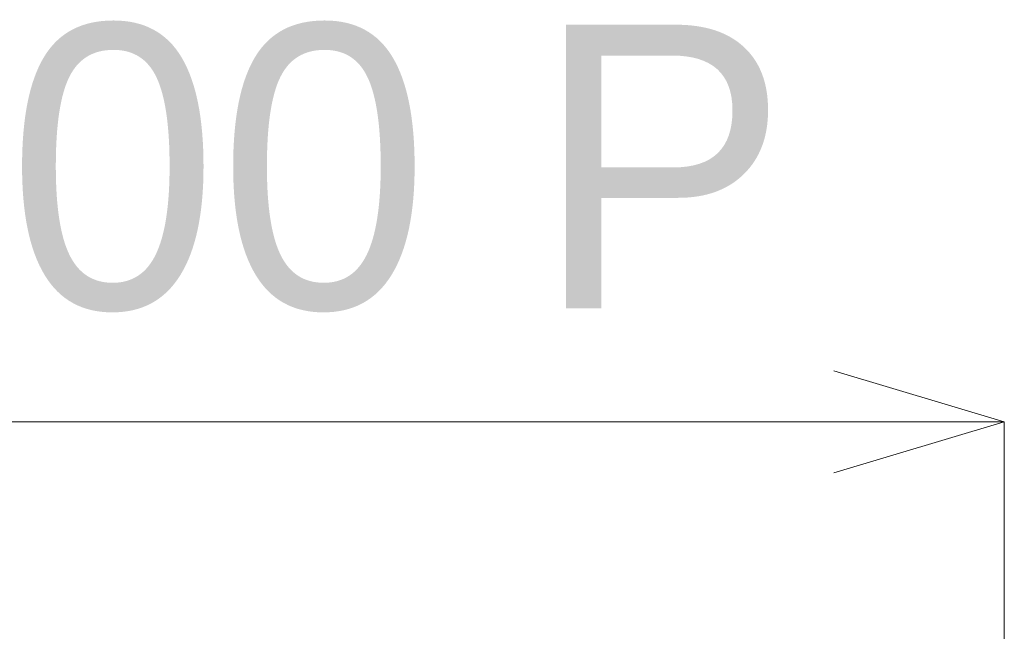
# Model space of a CAD drawing. Header units: millimetres. Extents: x -4395 to 65662, y -65530 to 6847.
# Tile 789 of 1034: x 25883 to 26750, y -17265 to -16726. Entities that reach past the tile are written whole.
import ezdxf

# ---------------------------------------------------------------- set-up
doc = ezdxf.new("R2010")
doc.units = ezdxf.units.MM
doc.layers.add('COTAS_P', color=1, linetype='Continuous', lineweight=0)
doc.dimstyles.new('R19_100', dxfattribs={"dimtxt": 250, "dimasz": 150, "dimexe": 150, "dimexo": 80, "dimgap": 100, "dimtad": 1, "dimtih": 1, "dimtoh": 1, "dimdsep": 46, "dimcen": 0.09, "dimadec": 0, "dimazin": 0, "dimtfac": 1, "dimtdec": 4, "dimtofl": 0, "dimtmove": 0, "dimatfit": 3, "dimfxl": 1, "dimtolj": 1, "dimtzin": 0, "dimarcsym": 0})

# ---------------------------------------------------------------- blocks, each defined once
blk = doc.blocks.new('DIM_R33_31')
at = {"layer": 'COTAS_P'}
for p, q in [((24250.07, -17080), (24400.07, -17035)), ((26750.07, -17080), (26600.07, -17035)), ((24250.07, -17980), (24250.07, -17080)), ((24250.07, -17080), (26750.07, -17080)), ((24250.07, -17080), (24400.07, -17125)), ((26750.07, -17080), (26600.07, -17125)), ((26750.07, -17980), (26750.07, -17080))]:
    blk.add_line(p, q, dxfattribs=at)
blk.add_text('2500 P', height=250, dxfattribs=at).set_placement((25500.07, -16980))

msp = doc.modelspace()

# ---------------------------------------------------------------- dimensions: what is measured, and where the dimension line sits
at = {"layer": 'COTAS_P'}
dim = msp.add_aligned_dim(p1=(24250.067, -17980), p2=(26750.067, -17980), distance=900, text='<> P', dimstyle='R19_100', dxfattribs=at)
dim.commit()
dim.dimension.update_dxf_attribs({"geometry": 'DIM_R33_31', "text_midpoint": (25500.067, -17080)})

doc.saveas('drawing.dxf')
